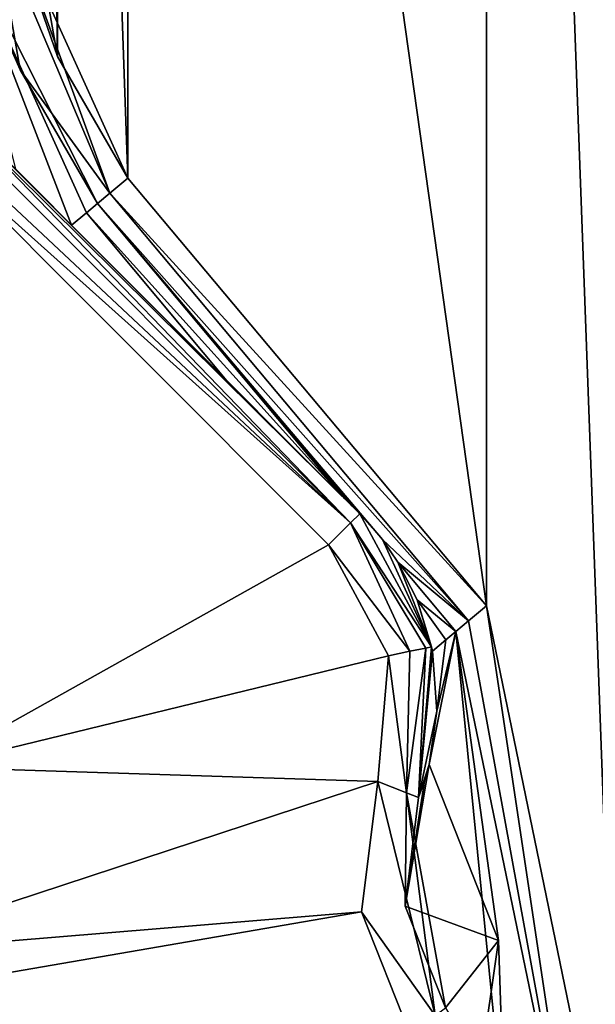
# Model space of a CAD drawing. Header units: metres. Extents: x -205 to 205, y -82 to 82.
# Tile 360 of 426: x 177 to 190, y -43 to -21. Entities that reach past the tile are written whole.
import ezdxf

# ---------------------------------------------------------------- set-up
doc = ezdxf.new("R2010")
doc.units = ezdxf.units.M
doc.layers.add('solid_PRT0003', color=7, linetype='CONTINUOUS')

msp = doc.modelspace()

# ---------------------------------------------------------------- linework, layer by layer
at = {"layer": 'solid_PRT0003'}
for points in [[(0, -75), (0, 75), (200, 75)], [(200, -75), (0, -75), (200, 75)], [(190.144897, 48.536644, 1.5), (187.110992, 33.837666, 1.5), (190.144897, -48.536655, 1.5)], [(187.110992, 33.837666, 1.5), (178.959885, 24.12355, 1.5), (187.110992, -33.837666, 1.5)], [(187.110992, 33.837666, 1.5), (187.110992, -33.837666, 1.5), (190.144897, -48.536655, 1.5)], [(178.959885, 24.12355, 1.5), (177.364029, 21.359428, 1.5), (178.959885, -24.12355, 1.5)], [(178.959885, 24.12355, 1.5), (178.959885, -24.12355, 1.5), (187.110992, -33.837666, 1.5)], [(177.364029, 21.359428, 1.5), (176.809784, 18.216194, 1.5), (177.364029, -21.359428, 1.5)], [(177.364029, 21.359428, 1.5), (177.364029, -21.359428, 1.5), (178.959885, -24.12355, 1.5)], [(176.809784, 18.216194, 1.5), (176.809784, -18.216194, 1.5), (177.364029, -21.359428, 1.5)], [(176.514999, -21.668451, 2.071429), (175.906281, -18.216194, 2.071429), (174.98381, -18.216194, 3.112886)], [(176.514999, -21.668451, 2.071429), (174.98381, -18.216194, 3.112886), (178.267761, -24.704315, 2.071429)], [(178.018433, -24.913517, 2.585031), (178.267761, -24.704315, 2.071429), (174.98381, -18.216194, 3.112886)], [(177.681519, -25.196232, 3.004873), (178.018433, -24.913517, 2.585031), (174.98381, -18.216194, 3.112886)], [(176.409302, -23.924021, 3.19763), (177.681519, -25.196232, 3.004873), (174.98381, -18.216194, 3.112886)], [(178.550415, -24.467134, 1.654846), (176.275269, -18.216194, 1.654846), (175.906281, -18.216194, 2.071429)], [(176.514999, -21.668451, 2.071429), (178.550415, -24.467134, 1.654846), (175.906281, -18.216194, 2.071429)], [(176.275269, -18.216194, 1.654846), (178.959885, -24.12355, 1.5), (177.364029, -21.359428, 1.5)], [(178.550415, -24.467134, 1.654846), (178.959885, -24.12355, 1.5), (176.275269, -18.216194, 1.654846)], [(176.275269, -18.216194, 1.654846), (177.364029, -21.359428, 1.5), (176.809784, -18.216194, 1.5)], [(176.514999, -21.668451, 2.071429), (178.267761, -24.704315, 2.071429), (178.550415, -24.467134, 1.654846)], [(184.024765, -31.953701, 13.207107), (174.645004, -22.580385, 13.211638), (174.487442, -23.031845, 13.462326)], [(184.024765, -31.953701, 13.207107), (174.779465, -22.401821, 12.882648), (174.645004, -22.580385, 13.211638)], [(184.231873, -31.746595, 12.5), (174.903976, -22.433949, 12.646502), (174.779465, -22.401821, 12.882648)], [(184.024765, -31.953701, 13.207107), (184.231873, -31.746595, 12.5), (174.779465, -22.401821, 12.882648)], [(184.231873, -31.746595, 12.5), (174.953705, -22.46842, 12.5), (174.903976, -22.433949, 12.646502)], [(184.231873, -31.746595, 12.5), (176.409302, -23.924021, 3.19763), (174.953705, -22.46842, 3.446165)], [(184.231873, -31.746595, 12.5), (174.953705, -22.46842, 3.446165), (174.953705, -22.46842, 12.5)], [(184.024765, -31.953701, 13.207107), (174.487442, -23.031845, 13.462326), (174.489243, -23.418167, 13.5)], [(183.524765, -32.453701, 13.5), (174.489243, -23.418167, 13.5), (174.489243, -37.5, 13.5)], [(184.024765, -31.953701, 13.207107), (174.489243, -23.418167, 13.5), (183.524765, -32.453701, 13.5)], [(184.231873, -31.746595, 12.5), (177.681519, -25.196232, 3.004873), (176.409302, -23.924021, 3.19763)], [(178.550415, -24.467134, 1.654846), (187.110992, -33.837666, 1.5), (178.959885, -24.12355, 1.5)], [(186.701523, -34.181252, 1.654846), (178.550415, -24.467134, 1.654846), (178.267761, -24.704315, 2.071429)], [(186.701523, -34.181252, 1.654846), (187.110992, -33.837666, 1.5), (178.550415, -24.467134, 1.654846)], [(183.890411, -31.405127, 2.071429), (178.267761, -24.704315, 2.071429), (178.018433, -24.913517, 2.585031)], [(184.057053, -31.571775, 2.030566), (178.267761, -24.704315, 2.071429), (183.890411, -31.405127, 2.071429)], [(184.231873, -31.746595, 1.992106), (184.746597, -32.333092, 1.963838), (178.267761, -24.704315, 2.071429)], [(186.701523, -34.181252, 1.654846), (178.267761, -24.704315, 2.071429), (184.746597, -32.333092, 1.963838)], [(184.057053, -31.571775, 2.030566), (184.231873, -31.746595, 1.992106), (178.267761, -24.704315, 2.071429)], [(181.213074, -28.7278, 2.590601), (178.018433, -24.913517, 2.585031), (177.681519, -25.196232, 3.004873)], [(181.213074, -28.7278, 2.590601), (183.890411, -31.405127, 2.071429), (178.018433, -24.913517, 2.585031)], [(184.231873, -31.746595, 12.5), (181.213074, -28.7278, 2.590601), (177.681519, -25.196232, 3.004873)], [(184.231873, -31.746595, 12.5), (183.890411, -31.405127, 2.071429), (181.213074, -28.7278, 2.590601)], [(184.231873, -31.746595, 12.5), (184.057053, -31.571775, 2.030566), (183.890411, -31.405127, 2.071429)], [(185.863663, -34.768093, 12.5), (184.231873, -31.746595, 12.5), (184.024765, -31.953701, 13.207107)], [(184.231873, -31.746595, 12.5), (184.231873, -31.746595, 1.992106), (184.057053, -31.571775, 2.030566)], [(185.863663, -34.768093, 12.5), (184.746597, -32.333092, 1.963838), (184.231873, -31.746595, 1.992106)], [(185.863663, -34.768093, 12.5), (184.231873, -31.746595, 1.992106), (184.231873, -31.746595, 12.5)], [(185.374115, -34.869854, 13.366025), (184.024765, -31.953701, 13.207107), (183.524765, -32.453701, 13.5)], [(185.732483, -34.795361, 13), (185.863663, -34.768093, 12.5), (184.024765, -31.953701, 13.207107)], [(185.374115, -34.869854, 13.366025), (185.732483, -34.795361, 13), (184.024765, -31.953701, 13.207107)], [(186.701523, -34.181252, 1.654846), (184.746597, -32.333092, 1.963838), (185.101578, -32.848545, 2.071429)], [(185.863663, -34.768093, 12.5), (185.101578, -32.848545, 2.071429), (184.746597, -32.333092, 1.963838)], [(184.884583, -34.971619, 13.5), (183.524765, -32.453701, 13.5), (174.489243, -37.5, 13.5)], [(185.374115, -34.869854, 13.366025), (183.524765, -32.453701, 13.5), (184.884583, -34.971619, 13.5)], [(186.418869, -34.41843, 2.071429), (186.701523, -34.181252, 1.654846), (185.101578, -32.848545, 2.071429)], [(185.535461, -33.700253, 2.439935), (186.418869, -34.41843, 2.071429), (185.101578, -32.848545, 2.071429)], [(185.535461, -33.700253, 2.439935), (185.101578, -32.848545, 2.071429), (185.863663, -34.768093, 12.5)], [(185.535461, -33.700253, 2.439935), (186.189697, -34.610725, 2.552391), (186.418869, -34.41843, 2.071429)], [(185.535461, -33.700253, 2.439935), (185.883484, -34.867676, 2.953668), (186.189697, -34.610725, 2.552391)], [(185.535461, -33.700253, 2.439935), (185.863663, -34.768093, 12.5), (185.883484, -34.867676, 2.953668)], [(189.28006, -48.275169, 2.071429), (187.110992, -33.837666, 1.5), (186.701523, -34.181252, 1.654846)], [(189.28006, -48.275169, 2.071429), (190.144897, -48.536655, 1.5), (187.110992, -33.837666, 1.5)], [(189.28006, -48.275169, 2.071429), (186.701523, -34.181252, 1.654846), (186.418869, -34.41843, 2.071429)], [(185.811783, -37.437637, 3.5), (187.385162, -41.437363, 3.5), (186.418869, -34.41843, 2.071429)], [(185.984482, -36.228088, 3.365691), (185.811783, -37.437637, 3.5), (186.418869, -34.41843, 2.071429)], [(186.189697, -34.610725, 2.552391), (185.984482, -36.228088, 3.365691), (186.418869, -34.41843, 2.071429)], [(187.528244, -45.732796, 3.5), (189.28006, -48.275169, 2.071429), (186.418869, -34.41843, 2.071429)], [(187.385162, -41.437363, 3.5), (187.528244, -45.732796, 3.5), (186.418869, -34.41843, 2.071429)], [(186.189697, -34.610725, 2.552391), (185.883484, -34.867676, 2.953668), (185.984482, -36.228088, 3.365691)], [(185.298721, -38.082176, 13.207107), (185.374115, -34.869854, 13.366025), (184.884583, -34.971619, 13.5)], [(185.298721, -38.082176, 13.207107), (185.732483, -34.795361, 13), (185.374115, -34.869854, 13.366025)], [(185.298721, -38.082176, 13.207107), (185.571213, -38.18959, 12.5), (185.732483, -34.795361, 13)], [(185.571213, -38.18959, 12.5), (185.883484, -34.867676, 2.953668), (185.863663, -34.768093, 12.5)], [(185.571213, -38.18959, 12.5), (185.863663, -34.768093, 12.5), (185.732483, -34.795361, 13)], [(185.571213, -38.18959, 12.5), (185.984482, -36.228088, 3.365691), (185.883484, -34.867676, 2.953668)], [(184.640884, -37.822865, 13.5), (184.884583, -34.971619, 13.5), (174.489243, -37.5, 13.5)], [(185.298721, -38.082176, 13.207107), (184.884583, -34.971619, 13.5), (184.640884, -37.822865, 13.5)], [(185.571213, -38.18959, 12.5), (185.811783, -37.437637, 3.5), (185.984482, -36.228088, 3.365691)], [(184.640884, -37.822865, 13.5), (174.489243, -37.5, 13.5), (172.731873, -41.742641, 13.5)], [(185.263214, -40.657196, 3.5), (187.385162, -41.437363, 3.5), (185.811783, -37.437637, 3.5)], [(185.263214, -40.657196, 3.5), (185.811783, -37.437637, 3.5), (185.703888, -37.817558, 3.5)], [(185.703888, -37.817558, 3.5), (185.811783, -37.437637, 3.5), (185.571213, -38.18959, 12.5)], [(184.271286, -40.784054, 13.5), (184.640884, -37.822865, 13.5), (172.731873, -41.742641, 13.5)], [(185.945313, -43.140484, 13.207107), (184.640884, -37.822865, 13.5), (184.271286, -40.784054, 13.5)], [(185.945313, -43.140484, 13.207107), (185.298721, -38.082176, 13.207107), (184.640884, -37.822865, 13.5)], [(185.263214, -40.657196, 3.5), (185.703888, -37.817558, 3.5), (185.571213, -38.18959, 3.5)], [(185.571213, -38.18959, 3.5), (185.703888, -37.817558, 3.5), (185.571213, -38.18959, 12.5)], [(185.263214, -40.657196, 12.5), (185.571213, -38.18959, 12.5), (185.298721, -38.082176, 13.207107)], [(185.263214, -40.657196, 12.5), (185.298721, -38.082176, 13.207107), (186.182022, -42.967983, 12.5)], [(185.263214, -40.657196, 12.5), (185.571213, -38.18959, 3.5), (185.571213, -38.18959, 12.5)], [(185.263214, -40.657196, 3.5), (185.571213, -38.18959, 3.5), (185.263214, -40.657196, 12.5)], [(185.945313, -43.140484, 13.207107), (186.182022, -42.967983, 12.5), (185.298721, -38.082176, 13.207107)], [(185.263214, -40.657196, 3.5), (186.182022, -42.967983, 3.5), (187.385162, -41.437363, 3.5)], [(185.263214, -40.657196, 3.5), (186.182022, -42.967983, 12.5), (186.182022, -42.967983, 3.5)], [(185.263214, -40.657196, 3.5), (185.263214, -40.657196, 12.5), (186.182022, -42.967983, 12.5)], [(184.271286, -40.784054, 13.5), (172.731873, -41.742641, 13.5), (168.489243, -43.5, 13.5)], [(185.373962, -43.557079, 13.5), (184.271286, -40.784054, 13.5), (168.489243, -43.5, 13.5)], [(185.945313, -43.140484, 13.207107), (184.271286, -40.784054, 13.5), (185.373962, -43.557079, 13.5)], [(186.97757, -44.290825, 3.5), (187.385162, -41.437363, 3.5), (186.182022, -42.967983, 3.5)], [(186.97757, -44.290825, 3.5), (187.528244, -45.732796, 3.5), (187.385162, -41.437363, 3.5)]]:
    msp.add_3dface(points, dxfattribs=at)

doc.saveas('drawing.dxf')
